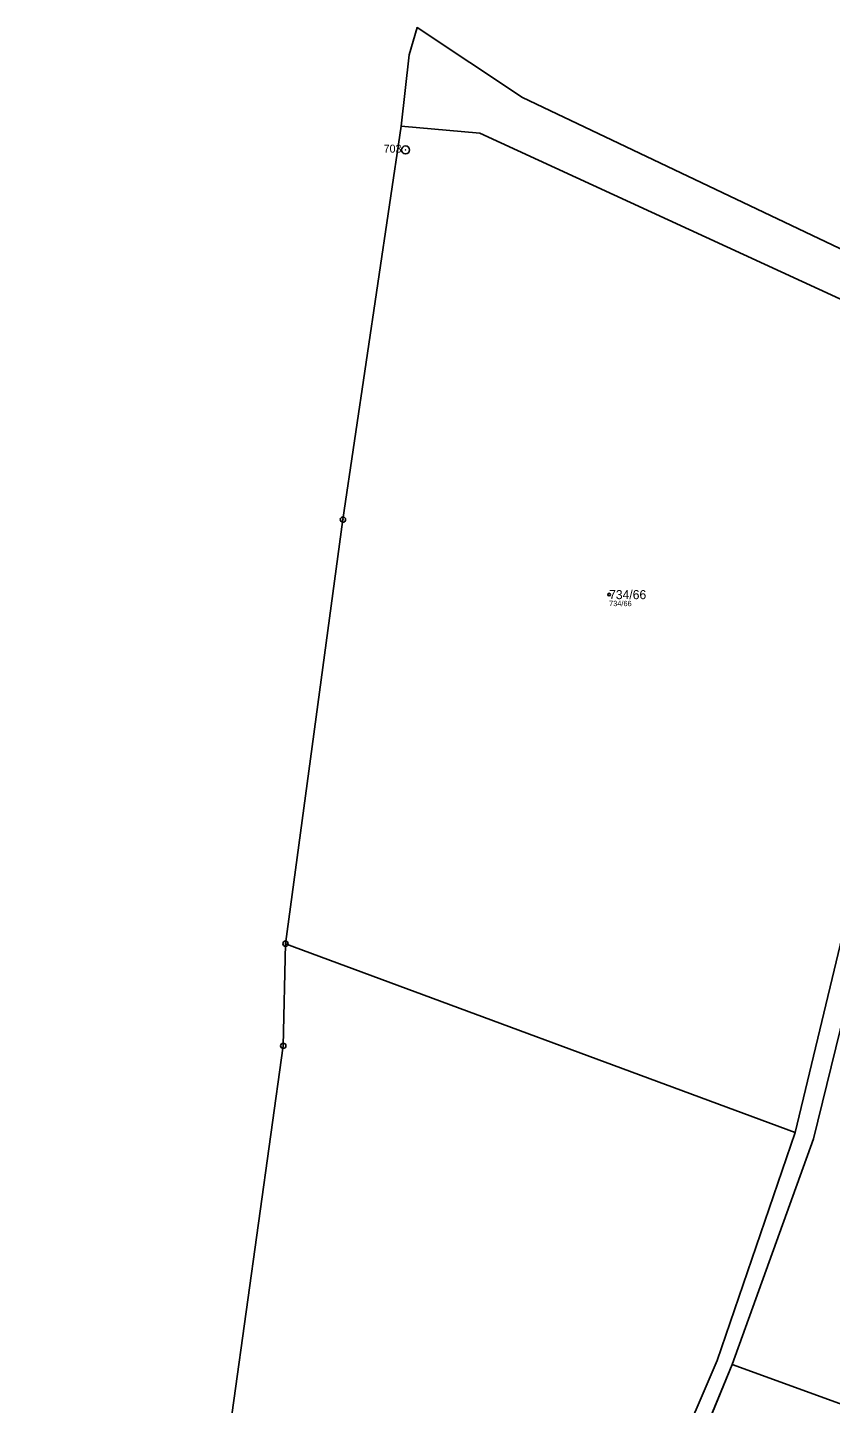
# Model space of a CAD drawing. Extents: x -734965 to -732523, y -1026217 to -1023680.
# Drawn here: x -734923.8 to -734773.3, y -1024542.7 to -1024284.8 of the extents above; entities that cross this region are included whole.
import ezdxf

# ---------------------------------------------------------------- set-up
doc = ezdxf.new("R2010")
doc.units = 0
for name, color, linetype in [('Vrstva 1', 7, 'Continuous'), ('Vrstva 2', 7, 'Continuous'), ('Vrstva 50', 7, 'Continuous'), ('Vrstva 51', 7, 'Continuous'), ('Vrstva 53', 7, 'Continuous'), ('Vrstva 8', 7, 'Continuous')]:
    doc.layers.add(name, color=color, linetype=linetype)

msp = doc.modelspace()

# ---------------------------------------------------------------- linework, layer by layer
at = {"layer": 'Vrstva 1'}
for p, q in [((-734850.81, -1024284.84), (-734852.29, -1024289.96)), ((-734852.29, -1024289.96), (-734853.8, -1024303.35)), ((-734853.8, -1024303.35), (-734864.7, -1024377.07)), ((-734864.7, -1024377.07), (-734875.47, -1024456.57)), ((-734779.93, -1024491.94), (-734875.47, -1024456.57)), ((-734791.77, -1024535.44), (-734797.49, -1024549.37))]:
    msp.add_line(p, q, dxfattribs=at)
for points in [[(-734850.81, -1024284.84), (-734831.06, -1024297.93), (-734688.95, -1024365.57), (-734582.75, -1024415.31), (-734468.2, -1024481.25), (-734389.72, -1024515.67), (-734331.74, -1024538.03), (-734291.49, -1024557.21), (-734220.65, -1024601.19), (-734198.27, -1024620.11), (-734105.59, -1024680.64)], [(-734750.39, -1024345.46), (-734839.08, -1024304.63), (-734853.8, -1024303.35)], [(-734757.81, -1024392.6), (-734761.88, -1024416.76), (-734779.93, -1024491.94)], [(-734875.47, -1024456.57), (-734875.9, -1024475.7), (-734892.12, -1024592.03), (-734908.05, -1024703.93), (-734923.83, -1024825.82)], [(-734771.52, -1024472.78), (-734776.53, -1024493.16), (-734791.77, -1024535.44)], [(-734847.31, -1024688.94), (-734815.17, -1024585.38), (-734802.69, -1024553.59), (-734794.55, -1024534.69), (-734779.93, -1024491.94)], [(-734668.59, -1024581.93), (-734730.91, -1024557.56), (-734791.77, -1024535.44)]]:
    msp.add_lwpolyline(points, dxfattribs=at)
at = {"layer": 'Vrstva 50'}
msp.add_circle((-734814.82, -1024391.13), 0.25, dxfattribs=at)
at = {"layer": 'Vrstva 51'}
msp.add_lwpolyline([(-734688.95, -1024365.57), (-734831.06, -1024297.93), (-734850.81, -1024284.84), (-734852.29, -1024289.96), (-734853.8, -1024303.35), (-734839.08, -1024304.63), (-734750.39, -1024345.46)], dxfattribs=at)
for points in [[(-734839.08, -1024304.63), (-734853.8, -1024303.35), (-734864.7, -1024377.07), (-734875.47, -1024456.57), (-734779.93, -1024491.94), (-734761.88, -1024416.76), (-734757.81, -1024392.6), (-734757.16, -1024388.47), (-734750.39, -1024345.46)], [(-734761.82, -1024428.01), (-734759.64, -1024417.22), (-734754.92, -1024393.91), (-734757.81, -1024392.6), (-734761.88, -1024416.76), (-734779.93, -1024491.94), (-734794.55, -1024534.69), (-734802.69, -1024553.59), (-734815.17, -1024585.38), (-734847.31, -1024688.94), (-734843.6, -1024690.07), (-734812.36, -1024586.2), (-734799.58, -1024554.47), (-734797.49, -1024549.37), (-734791.77, -1024535.44), (-734776.53, -1024493.16), (-734771.52, -1024472.78)], [(-734875.47, -1024456.57), (-734875.9, -1024475.7), (-734892.12, -1024592.03), (-734908.05, -1024703.93), (-734923.83, -1024825.82), (-734899.8, -1024822.92), (-734867.4, -1024815.69), (-734859.67, -1024760.98), (-734856.54, -1024724.53), (-734847.31, -1024688.94), (-734815.17, -1024585.38), (-734802.69, -1024553.59), (-734794.55, -1024534.69), (-734779.93, -1024491.94)], [(-734776.53, -1024493.16), (-734791.77, -1024535.44), (-734730.91, -1024557.56), (-734668.59, -1024581.93), (-734656.81, -1024552.24), (-734647.13, -1024530.27), (-734705.76, -1024503.08), (-734771.52, -1024472.78)], [(-734668.59, -1024581.93), (-734730.91, -1024557.56), (-734791.77, -1024535.44), (-734797.49, -1024549.37), (-734673.54, -1024596.1)]]:
    msp.add_lwpolyline(points, close=True, dxfattribs=at)
at = {"layer": 'Vrstva 53'}
for points in [[(-734850.81, -1024284.84), (-734852.29, -1024289.96), (-734853.8, -1024303.35), (-734864.7, -1024377.07), (-734875.47, -1024456.57), (-734875.9, -1024475.7), (-734892.12, -1024592.03)], [(-734688.95, -1024365.57), (-734831.06, -1024297.93), (-734850.81, -1024284.84)]]:
    msp.add_lwpolyline(points, dxfattribs=at)
at = {"layer": 'Vrstva 8'}
for centre, radius in [((-734852.98, -1024307.79), 0.75), ((-734852.98, -1024307.79), 0.03), ((-734864.7, -1024377.07), 0.5), ((-734864.7, -1024377.07), 0.0303), ((-734875.47, -1024456.57), 0.5), ((-734875.47, -1024456.57), 0.0303), ((-734875.9, -1024475.7), 0.5), ((-734875.9, -1024475.7), 0.0303)]:
    msp.add_circle(centre, radius, dxfattribs=at)

# ---------------------------------------------------------------- texts
at = {"layer": 'Vrstva 2'}
msp.add_text('734/66', height=1.7, dxfattribs=at).set_placement((-734814.82, -1024391.98))
at = {"layer": 'Vrstva 50'}
msp.add_text('734/66', height=1, dxfattribs=at).set_placement((-734814.82, -1024393.29))
at = {"layer": 'Vrstva 8'}
msp.add_text('703', height=1.5, dxfattribs=at).set_placement((-734857.08, -1024308.29))

doc.saveas('drawing.dxf')
